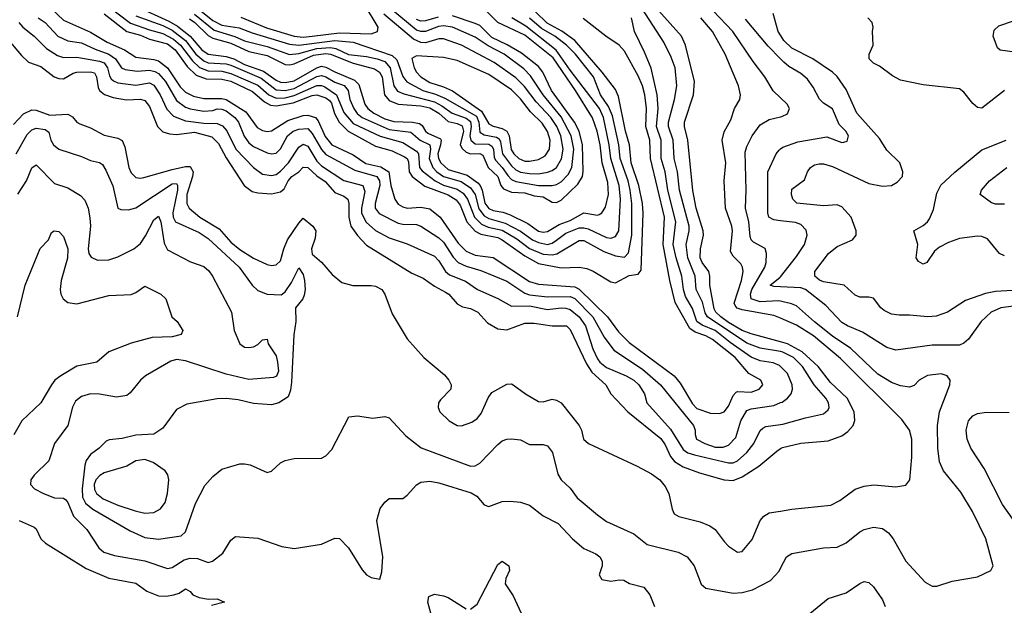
# Model space of a CAD drawing. Header units: inches. Extents: x 884549 to 1028252, y 526810 to 653624.
# Tile 503 of 656: x 956637 to 960989, y 590456 to 593042. Entities that reach past the tile are written whole.
import ezdxf

# ---------------------------------------------------------------- set-up
doc = ezdxf.new("R2010")
doc.units = ezdxf.units.IN
doc.header["$MEASUREMENT"] = 0
doc.layers.add('A9559', color=7, linetype='Continuous')
doc.layers.add('A9569', color=7, linetype='Continuous')

msp = doc.modelspace()

# ---------------------------------------------------------------- linework, layer by layer
at = {"layer": 'A9559', "color": 5}
for points, elevation in [([(956957.1, 593157.1), (957127.2, 593027.2), (957210, 592997.1), (957270, 592981.2), (957316.8, 592956.8), (957346.8, 592930), (957400.1, 592860.1), (957431.9, 592831.9), (957470, 592816), (957530, 592815.7), (957570, 592805.4), (957690, 592753.8), (957738.1, 592710), (957770, 592696.1), (957810, 592697.4), (957850, 592707.2), (957950, 592751.8), (957970, 592752), (957985.7, 592745.7), (958037.5, 592710), (958070, 592632.7), (958110, 592583.7), (958230, 592527.3), (958330, 592499.8), (958390, 592462.3), (958399.7, 592450), (958403.8, 592390), (958415.3, 592375.3), (958472.7, 592330), (958510, 592312), (958570, 592294.3), (958596.4, 592276.4), (958615.8, 592250), (958646.9, 592170), (958678.5, 592138.5), (958706.7, 592126.7), (958770, 592112.1), (958834, 592074), (958890, 592031.9), (958950, 592006.2), (958990, 592003.1), (959011.2, 592008.8), (959110, 592066.6), (959130, 592067.4), (959218.8, 592018.8), (959270, 591999.2), (959310, 591994), (959327.1, 592012.9), (959341.9, 592090), (959342.2, 592230), (959334.8, 592290), (959325.9, 592330), (959290.8, 592430), (959284.4, 592490), (959257.1, 592617.1), (959239.5, 592659.5), (959204.3, 592710), (959173.6, 592790), (959093.5, 592890), (959054, 592930), (959002.7, 592970), (958943.1, 593003.1), (958890, 593049)], 2440), ([(957150, 593101.8), (957295.6, 593035.6), (957333.5, 593013.5), (957389.6, 592970), (957441.8, 592910), (957470, 592890.6), (957550, 592879.6), (957583.4, 592870), (957630, 592845), (957714.6, 592814.6), (957770, 592775.8), (957790, 592766.9), (957810, 592764.3), (957850, 592772.9), (957950, 592830.4), (957970, 592836.8), (957990, 592833.3), (958030, 592811.5), (958115.9, 592775.9), (958135.5, 592755.5), (958162.2, 592670), (958176.2, 592650), (958202.1, 592630), (958250, 592604.9), (958290, 592593.2), (958373, 592590), (958404, 592584), (958415.7, 592575.7), (958430.7, 592550), (958441.1, 592541.1), (958496.3, 592516.3), (958500.1, 592510), (958497.1, 592490), (958485.2, 592450), (958487.7, 592430), (958498.1, 592410), (958530, 592380.9), (958615, 592355), (958661.8, 592321.8), (958672.4, 592310), (958681, 592290), (958692.7, 592232.7), (958710, 592209.1), (958730, 592199), (958772, 592192), (958801.6, 592181.6), (958882.9, 592142.9), (958930, 592108.9), (958950, 592104.1), (958970, 592106.3), (959021.9, 592138.1), (959070, 592156), (959130, 592188.8), (959190, 592179.6), (959197.4, 592182.6), (959210.3, 592189.7), (959225.9, 592214.1), (959239.8, 592270), (959236.6, 592323.4), (959211.4, 592410), (959202.5, 592490), (959189.8, 592549.8), (959168.3, 592608.3), (959093.7, 592730), (958994, 592874), (958870, 592974.2), (958750, 593030.2), (958690, 593089.7)], 2480), ([(957614.3, 593054.3), (957727.2, 593007.2), (957850, 592969.8), (957890, 592965.9), (957930, 592969.9), (958050, 592983.9), (958190, 592980.1), (958217.8, 592990), (958221.2, 593010), (958160.3, 593110)], 2580), ([(960000, 591576.2), (959910, 591592.1), (959850, 591614.3), (959677.2, 591730), (959667, 591747), (959654.3, 591794.3), (959626.3, 591850), (959622, 591910), (959590.4, 591990), (959583, 592050), (959595.8, 592110), (959595.2, 592130), (959552.8, 592290), (959544, 592370), (959529, 592430), (959525.4, 592510), (959504.5, 592570), (959503.8, 592590), (959530.7, 592690), (959540.7, 592750), (959533.9, 592830), (959516.9, 592876.9), (959483.8, 592943.8), (959370, 593118.5)], 2340), ([(960000, 591619), (959870, 591654.4), (959830, 591670), (959770, 591704.8), (959736.4, 591730), (959714.4, 591750), (959705.9, 591765.9), (959686.7, 591870), (959687.1, 591910), (959682.5, 591930), (959653.2, 591970), (959644.5, 591990), (959646.1, 592030), (959659.9, 592090), (959658.4, 592110), (959626.9, 592210), (959611.9, 592288.1), (959589.3, 592510), (959575.4, 592570), (959575.8, 592590), (959614.8, 592710), (959619.2, 592770), (959580.3, 592930), (959561.2, 592970), (959424.1, 593124.1)], 2320), ([(956777.2, 593090), (956830, 593040.7), (956950, 592987.3), (957022.9, 592942.9), (957100.1, 592910), (957150, 592877), (957230, 592867.1), (957250, 592860.7), (957290, 592829.4), (957346.3, 592746.3), (957370, 592722.1), (957404.8, 592704.8), (957450, 592694), (957530, 592694.8), (957550, 592690.3), (957635.9, 592635.9), (957686.9, 592566.9), (957710, 592553.1), (957730, 592548.3), (957750, 592551.1), (957822.3, 592597.7), (957890, 592618.7), (957910, 592620.8), (957944.4, 592610), (957956.3, 592596.3), (957986.3, 592526.3), (958016.5, 592490), (958110, 592445.3), (958167, 592407), (958232.3, 592392.3), (958267.7, 592370), (958276.5, 592310), (958294.5, 592250), (958310, 592227.6), (958330, 592215.3), (958350, 592209.7), (958410, 592214.6), (958450, 592206.7), (958495.3, 592170), (958575.2, 592055.2), (958610, 592020.1), (958650, 592002.3), (958730, 591991.3), (958890, 591886.6), (958930, 591873.5), (959090, 591862.1), (959110, 591852.5), (959235.1, 591730), (959284, 591664), (959330, 591617.1), (959530, 591468.6), (959556.7, 591436.7), (959610, 591346), (959630, 591325.1), (959690, 591304.1), (959730, 591302.9), (959750, 591311), (959770, 591335.4), (959790, 591382.2), (959803.4, 591396.6), (959810, 591400.1), (959870, 591397.3), (959904.8, 591410), (959920.7, 591430), (959912.8, 591450), (959859.6, 591479.6), (959799.3, 591550), (959698.7, 591630), (959670, 591646.3), (959622.2, 591662.2), (959598.5, 591678.5), (959533.5, 591793.5), (959510.3, 591889.7), (959480.4, 592050), (959486.6, 592170), (959425.3, 592430), (959422.6, 592510), (959404.8, 592570), (959406.7, 592650), (959400.1, 592710), (959389.4, 592750), (959370, 592794.3), (959310, 592903.7), (959286.6, 592930), (959226.8, 592970), (959127.4, 593047.4)], 2380), ([(957010, 593068.4), (957110, 592990.8), (957170, 592973.6), (957210, 592956.2), (957290, 592935.9), (957324.1, 592910), (957376.4, 592836.4), (957417.3, 592797.3), (957460.9, 592780.9), (957530, 592779.8), (957570, 592770.6), (957665.4, 592725.4), (957719, 592679), (957745.3, 592665.3), (957770, 592662), (957845, 592675), (957930, 592708.1), (957950.4, 592710.4), (957990, 592697.7), (958006.2, 592686.2), (958014.2, 592674.2), (958027.8, 592627.8), (958049.3, 592589.3), (958088.8, 592550), (958210, 592484.5), (958282.5, 592462.5), (958336.9, 592436.9), (958348.7, 592428.7), (958355.2, 592415.2), (958358.5, 592370), (958371.9, 592350), (958427.7, 592307.7), (958530, 592268.1), (958566.3, 592246.3), (958583.4, 592223.4), (958613.8, 592150), (958650, 592108.8), (958674.9, 592094.9), (958750, 592080), (958770, 592070), (958870, 591998.7), (958930, 591965.7), (959030, 591946.4), (959110, 591949), (959143, 591943), (959171.1, 591931.1), (959250, 591884.2), (959270, 591880.2), (959330, 591913), (959370, 591918.4), (959383.9, 591936.1), (959391.9, 592188.1), (959389.2, 592230.8), (959373.6, 592310), (959339.3, 592410), (959331.6, 592490), (959313.8, 592550), (959283.1, 592703.1), (959270, 592734.2), (959211.2, 592810), (959090.2, 592950.2), (959032.4, 592992.4), (958967.6, 593027.6), (958916.8, 593076.8)], 2420), ([(957150, 593059.3), (957270, 593016.5), (957310, 592996.5), (957369.4, 592950), (957415.9, 592890), (957450, 592860.4), (957470, 592851.9), (957550, 592847.7), (957570, 592841.1), (957703.9, 592783.9), (957770, 592733.2), (957810, 592729.2), (957850, 592739.1), (957950, 592790.8), (957970, 592795.5), (957990, 592790.3), (958030, 592766.3), (958071.3, 592751.3), (958088.5, 592730), (958096.4, 592690), (958114.1, 592650), (958128.4, 592628.4), (958150, 592610.9), (958270, 592557.1), (958366.1, 592546.1), (958406.2, 592510), (958449.7, 592490), (958452.2, 592470), (958446.5, 592430), (958462.1, 592390), (958480.5, 592370), (958509.5, 592349.5), (958587.8, 592327.8), (958630, 592300.4), (958649.4, 592270), (958666.5, 592206.5), (958690, 592175.8), (958710, 592164.2), (958783.2, 592143.2), (958850, 592107.8), (958903.7, 592070), (958930, 592058.3), (958970, 592050), (958990, 592055.1), (959010, 592068.3), (959050, 592099.6), (959110, 592122.7), (959130, 592123.4), (959150, 592117.9), (959230, 592080.7), (959250, 592077.2), (959270, 592084.3), (959284.9, 592110), (959292.2, 592250), (959286.9, 592310), (959248.9, 592430), (959242.3, 592490), (959217, 592610), (959199.3, 592650), (959070, 592819.8), (959008.4, 592908.4), (958873.7, 593013.7), (958811.9, 593050)], 2460), ([(957386.9, 593046.9), (957410.2, 593030.2), (957470, 592973.2), (957490, 592960.6), (957570, 592939.2), (957650, 592902.2), (957730, 592884.6), (957810, 592844.9), (957830, 592842.8), (957850, 592847.3), (957934.9, 592885.1), (957990, 592893.8), (958010.4, 592890.4), (958110, 592850), (958204.8, 592824.8), (958227.3, 592810), (958239.4, 592790), (958248.5, 592710), (958270, 592685.5), (958310, 592669), (958410, 592662), (958450, 592653.1), (958489.8, 592630), (958530, 592593.4), (958570, 592584.2), (958593, 592573), (958598, 592550), (958583.4, 592490), (958593, 592473), (958610, 592458), (958629.4, 592449.4), (958670, 592450.7), (958683.7, 592443.7), (958706.9, 592390), (958750, 592350.1), (958763.1, 592310), (958774.9, 592294.9), (958810, 592280.1), (958870, 592277.6), (958910, 592265.1), (958950, 592259.4), (958990, 592235.7), (959010, 592235.5), (959030, 592245.4), (959103.7, 592316.3), (959123.9, 592350), (959127.4, 592372.6), (959125, 592490), (959110, 592549.3), (959089.5, 592590), (958987.6, 592730), (958949, 592810), (958930, 592835.3), (958854.7, 592894.7), (958791.5, 592931.5), (958723.3, 592963.3), (958670, 593016.1), (958650, 593025.1), (958550, 593059.8)], 2520), ([(957410, 593066.2), (957496, 592996), (957588.3, 592968.3), (957630, 592948.6), (957730, 592924.4), (957830, 592888.2), (957870, 592893.6), (957950, 592914.9), (958010, 592919.9), (958034.6, 592914.6), (958090, 592889), (958170, 592880.3), (958217.3, 592870), (958250, 592857.2), (958274.3, 592830), (958290.9, 592750.9), (958307, 592727), (958335.3, 592715.3), (958470, 592679.9), (958502.6, 592662.6), (958548.9, 592628.9), (958610, 592607), (958630, 592592.2), (958632.8, 592570), (958626.4, 592530), (958631.4, 592510), (958650, 592494.8), (958710, 592493.3), (958723.9, 592483.9), (958730.6, 592470.6), (958734.2, 592434.2), (958740.6, 592420.6), (958770, 592390.1), (958793.6, 592353.6), (958810, 592336.9), (958830, 592327.8), (958930, 592310.6), (958990, 592310.4), (959010, 592314.1), (959030, 592326.2), (959061, 592359), (959077.1, 592390), (959085.7, 592470), (959074.7, 592530), (959030, 592613.9), (958950.2, 592710), (958894.4, 592794.4), (958865.5, 592825.5), (958777.6, 592890), (958706.9, 592926.9), (958650, 592965), (958550, 593009.4), (958510, 593015.2), (958488.2, 593011.8), (958430, 592990.6), (958410, 592989.7), (958390, 592996.3), (958277.3, 593090)], 2540), ([(957430, 593087.7), (957490, 593038.8), (957530, 593018.1), (957606.7, 593006.7), (957663.7, 592983.7), (957830, 592933.6), (957870.6, 592930.6), (958030, 592950.4), (958110, 592942.7), (958283.7, 592883.7), (958304.4, 592864.4), (958330, 592791.5), (958348.2, 592768.2), (958418.4, 592730), (958474, 592714), (958515.9, 592695.9), (958655.7, 592615.7), (958665.7, 592590), (958670, 592545.5), (958690, 592534.5), (958744.2, 592524.2), (958755.8, 592515.8), (958762.5, 592502.5), (958770.3, 592450), (958810, 592397.1), (958830, 592379.1), (958850, 592369.6), (958890, 592362.9), (958930, 592361.9), (958970, 592368.5), (958990, 592376), (959008.9, 592390), (959031.5, 592428.5), (959038.2, 592470), (959028.4, 592530), (959010.4, 592570), (958984.1, 592610), (958919.7, 592679.7), (958867.7, 592747.7), (958830, 592785.6), (958733.7, 592853.7), (958590, 592929.9), (958510, 592958.2), (958490, 592957.6), (958430, 592940.8), (958410, 592942.4), (958377.1, 592957.1), (958246.2, 593066.3)], 2560), ([(958485.7, 593054.3), (958430, 593037.7), (958410, 593036.6), (958390, 593042.6)], 2520), ([(960000, 592697.6), (959967.7, 592727.7), (959930.3, 592790.3), (959878.1, 592858.1), (959788.5, 592990), (959702, 593082)], 2260), ([(960000, 592973.5), (959989.5, 592990), (959967.5, 593070)], 2220), ([(956633.4, 593030), (956650.1, 593010), (956701.1, 592970), (956754.6, 592914.6), (956804.4, 592884.4), (956830, 592875.1), (956890, 592877), (956990, 592859.3), (957010, 592851.5), (957025.4, 592830), (957034.1, 592794.1), (957041.7, 592781.7), (957051.7, 592771.7), (957070, 592764.1), (957150, 592753.6), (957210, 592763.5), (957230, 592753.3), (957258.3, 592710), (957286.6, 592646.6), (957316.2, 592616.2), (957370, 592596.4), (957450, 592585.4), (957510, 592583.7), (957533.2, 592573.2), (957551.7, 592551.7), (957592, 592470), (957670, 592390.1), (957710, 592360.8), (957750, 592354), (957770, 592359.2), (957790, 592373.4), (957825.5, 592410), (957870, 592479.6), (957890, 592492.2), (957910, 592483.7), (957950, 592417.8), (957970, 592397.4), (958070, 592332.8), (958152.7, 592310), (958162.9, 592282.9), (958146.9, 592210), (958148.2, 592188.2), (958168.1, 592148.1), (958210, 592111.9), (958270, 592078.8), (958350, 592052.7), (958470, 591997.9), (958490, 591978), (958519.2, 591930), (958535.9, 591915.9), (958607.3, 591887.3), (958659.7, 591850), (958750, 591811.2), (958810, 591777.4), (958890, 591778.6), (958970, 591762.1), (959030, 591769.1), (959050, 591768.8), (959070, 591761.8), (959110.1, 591730), (959137, 591690), (959170, 591588.8), (959190, 591544.7), (959201.3, 591530), (959230, 591506), (959317.6, 591470), (959351.7, 591450), (959373.8, 591430), (959399.1, 591390), (959408.6, 591350), (959513, 591233), (959570, 591143.3), (959590, 591129), (959619.7, 591119.7), (959770, 591084.3), (959790, 591085.5), (959810, 591094.3), (959851.4, 591130), (959881.1, 591170), (959910, 591228.4), (959921.7, 591238.3), (959935.1, 591244.9), (960000, 591254.5)], 2340), ([(956718.6, 593050), (956750, 593029.6), (956805, 592970), (956850, 592949.7), (956910, 592940.4), (956970, 592912.1), (957031.2, 592890), (957060.3, 592870), (957086.8, 592830), (957102.9, 592822.9), (957155.5, 592815.5), (957210, 592820.2), (957234.3, 592814.3), (957250, 592804.4), (957280.5, 592770), (957330, 592686), (957370, 592655.5), (957390, 592648), (957450, 592638.9), (957490, 592641.4), (957510, 592648), (957530, 592647.3), (957550, 592639.9), (957588, 592610), (957604.2, 592590), (957628.5, 592528.5), (957650, 592498.5), (957670, 592482.1), (957730, 592454.1), (957750, 592449.6), (957770, 592452.9), (957790, 592471.6), (957819.7, 592530), (957845, 592550), (957870, 592559), (957910, 592561.8), (957930, 592540.1), (957970, 592468.5), (957990, 592447.2), (958118.1, 592378.1), (958215.2, 592350), (958227.3, 592330), (958228.7, 592310), (958208.1, 592230), (958208.6, 592210), (958226, 592186), (958310, 592143), (958330, 592138.8), (958390, 592138.2), (958410, 592130.1), (958490, 592078.7), (958510, 592060.1), (958553.4, 591993.4), (958574.2, 591970), (958610, 591953.6), (958674.9, 591934.9), (958790, 591887.2), (958870, 591833.8), (958890, 591827.3), (958970, 591818.8), (959070, 591819.4), (959090, 591810.9), (959170.1, 591730), (959220.7, 591640.7), (959262.3, 591582.3), (959390, 591498.9), (959469.6, 591430), (959615, 591250), (959622.6, 591230), (959621.9, 591210), (959628.1, 591190), (959665.2, 591170), (959710, 591153.6), (959746.4, 591153.6), (959770, 591163), (959802.4, 591197.6), (959824.1, 591270), (959850, 591316), (959870, 591323.9), (959970, 591338.7), (960000, 591350.8)], 2360), ([(960000, 591511), (959995.6, 591515.6), (959966.8, 591526.8), (959910, 591535.7), (959870, 591552), (959776.7, 591616.7), (959710, 591669.7), (959653.2, 591693.2), (959630, 591709.6), (959610, 591767.4), (959580, 591820), (959571, 591850), (959563.9, 591910), (959538.1, 591990), (959524.4, 592050), (959536.6, 592150), (959500.8, 592290), (959490, 592370), (959472.3, 592430), (959471.5, 592510), (959451.9, 592570), (959459.4, 592650), (959454.7, 592710), (959427.6, 592827.6), (959398.9, 592898.9), (959354.2, 592990), (959340.9, 593050)], 2360), ([(960000, 591723.4), (959970, 591736.2), (959830, 591760.7), (959807.9, 591767.9), (959799.4, 591779.4), (959794.9, 591790), (959826.5, 591890), (959834.6, 591930), (959831.4, 591950), (959823.7, 591963.7), (959790, 591997.2), (959779.1, 592019.1), (959787.1, 592110), (959784.3, 592130), (959756.9, 592210), (959749.9, 592330), (959757.7, 592410), (959741.2, 592510), (959750, 592546.4), (959779.3, 592600.7), (959795.6, 592650), (959819.4, 592690), (959822.8, 592710), (959813.8, 592750), (959754.8, 592890), (959698.9, 592990), (959647.7, 593050)], 2280), ([(960000, 592869.2), (959945.2, 592925.2), (959844.9, 593044.9)], 2240), ([(956572.1, 592970), (956644.6, 592884.6), (956675.1, 592855.1), (956730, 592835.7), (956789.7, 592789.7), (956810, 592782.1), (956830, 592781.6), (956873.6, 592806.4), (956890, 592811), (956950, 592811.7), (956967.2, 592807.2), (956975.8, 592790), (956982.9, 592742.9), (956990.1, 592730), (957012, 592712), (957050, 592699.4), (957108.1, 592688.1), (957170, 592691.8), (957190, 592685.7), (957210, 592659.3), (957245.7, 592570), (957270, 592547.5), (957298.3, 592538.3), (957330, 592535.6), (957410, 592546), (957485.5, 592525.5), (957515.5, 592495.5), (957550, 592432.7), (957629.6, 592309.6), (957663.9, 592283.9), (957690, 592277), (957750, 592273.3), (957790, 592281.4), (957805.4, 592294.6), (957823.3, 592330), (957839.6, 592350), (957870.2, 592369.8), (957890, 592390.7), (957910, 592389.6), (957950, 592353.3), (957987.2, 592327.2), (958030, 592278.7), (958070, 592263.6), (958086.7, 592250), (958092.1, 592230), (958091, 592170), (958101.1, 592130), (958130, 592088.9), (958170, 592047), (958370, 591923.2), (958420.7, 591900.7), (958470, 591865.9), (958519.4, 591839.4), (958532.9, 591830), (958570, 591787.2), (958594, 591774), (958630, 591767.4), (958661.3, 591750), (958703.9, 591703.9), (958750, 591677.6), (958790, 591673.1), (958870, 591702.2), (958910, 591701.4), (958990, 591690.7), (959054, 591690), (959070, 591674), (959142.7, 591522.7), (959165, 591485), (959227.9, 591430), (959249.3, 591390), (959324.3, 591310), (959470, 591192.3), (959490, 591164.5), (959512.8, 591112.8), (959530.8, 591090.8), (959570, 591067.3), (959641.5, 591041.5), (959750, 591010.5), (959790, 591007.3), (959830, 591022.9), (959903.2, 591070), (959982.8, 591137.2), (960000, 591147.6)], 2320), ([(956610, 592579.3), (956653.3, 592626.7), (956690, 592644.1), (956710, 592643), (956770, 592620.8), (956850, 592624.8), (956870, 592613.5), (956889.6, 592589.6), (956902.7, 592582.7), (956950, 592564.8), (957010, 592531.9), (957070, 592519.8), (957089.1, 592509.1), (957100.9, 592480.9), (957119.6, 592390), (957130, 592365.8), (957150, 592345.9), (957170, 592342.8), (957185.9, 592345.9), (957310, 592381.2), (957370, 592393.7), (957390, 592393.9), (957403, 592370), (957400.8, 592350), (957375.9, 592270), (957376.1, 592230), (957385.5, 592210), (957432.9, 592170), (957518.3, 592118.3), (957570, 592060.1), (957610, 592026.9), (957670, 591989.1), (957730, 591960.5), (957750, 591956.1), (957770, 591959.4), (957790, 591977.8), (957803.6, 592030), (957820.2, 592070), (957870, 592143.3), (957890, 592165.2), (957933.1, 592130), (957945.1, 592110), (957943.1, 592076.9), (957926, 592030), (957930, 592007.1), (957970, 591971.1), (958017.2, 591917.2), (958061.2, 591881.2), (958108.9, 591868.9), (958190, 591868.9), (958210, 591864.8), (958236.7, 591850), (958250.3, 591830), (958283.3, 591743.3), (958350, 591632.4), (958423.7, 591550), (958514.2, 591474.2), (958534, 591450), (958543.8, 591430), (958543, 591410), (958497.1, 591362.9), (958488.5, 591350), (958485.7, 591330), (958493.4, 591310), (958534.9, 591270), (958570, 591250.2), (958590, 591248.3), (958635.8, 591264.2), (958658.5, 591281.5), (958676.8, 591303.2), (958707.6, 591372.4), (958724.1, 591395.9), (958790, 591432.3), (958810, 591434), (958818, 591430), (958872.4, 591390), (958930, 591356.5), (958950, 591354.7), (958990, 591365.5), (959010, 591361.3), (959030.6, 591350), (959109.5, 591250), (959119.8, 591230), (959129.4, 591190), (959150.9, 591170.9), (959365.9, 591070), (959430, 591035.8), (959465.5, 591010), (959490, 590980.5), (959505.4, 590950), (959520.2, 590880.2), (959530, 590859.3), (959550, 590847.4), (959644.5, 590824.5), (959687.4, 590807.4), (959710.2, 590790), (959750, 590737), (959770, 590717.4), (959810, 590690.6), (959830, 590694), (959873.9, 590746.1), (959909.8, 590830), (959925.6, 590850), (959950, 590863.5), (960000, 590871.8)], 2280), ([(960000, 591798.4), (959990, 591800.5), (959910, 591796.4), (959869.9, 591810), (959866.3, 591830), (959873.1, 591850), (959930.9, 591950), (959936.6, 591970), (959938.2, 592010), (959931.3, 592031.3), (959880.4, 592060.4), (959869.9, 592069.9), (959865.4, 592085.4), (959859.5, 592150), (959845.1, 592210), (959847.8, 592290), (959842.7, 592457.3), (959850, 592482.6), (959875, 592530), (959910, 592577.4), (959950, 592601.3), (960000, 592613.5)], 2260), ([(956620.8, 592450), (956670, 592535.5), (956690, 592555.8), (956710, 592563.2), (956750, 592557), (956765.2, 592545.2), (956774.8, 592510), (956785.5, 592490), (956810, 592470.2), (956910, 592438.3), (956950, 592420.9), (956990, 592411.6), (957002.5, 592402.5), (957018, 592378), (957047.9, 592307.9), (957070, 592210.4), (957083.4, 592203.4), (957118, 592202), (957150, 592211.1), (957310, 592316.7), (957330, 592318.3), (957334.5, 592310), (957334.5, 592290), (957313.9, 592190), (957314.9, 592170), (957325.1, 592150), (957430, 592101.9), (957470, 592076.6), (957607.5, 591950), (957664, 591870), (957690, 591846.4), (957730, 591829.5), (957792.9, 591827.1), (957810, 591840.3), (957837.9, 591882.1), (957870, 591945.7), (957890, 591917.4), (957895.9, 591890), (957898.4, 591850), (957894.7, 591825.3), (957888.7, 591810), (957855.8, 591770), (957857.2, 591710), (957848.8, 591650), (957838.3, 591441.7), (957834.2, 591405.8), (957823.1, 591376.9), (957782.8, 591350), (957750, 591340.5), (957670, 591346.6), (957603, 591363), (957550, 591369.8), (957510, 591367.5), (957375.5, 591344.5), (957330, 591321.1), (957270, 591238), (957230, 591210.9), (957150, 591207), (957090, 591192.7), (957032.7, 591187.3), (957018.8, 591181.2), (956987.3, 591150), (956950, 591122.4), (956930, 591095.6), (956924.7, 591075.3), (956912.8, 590970), (956913.6, 590933.6), (956927, 590907), (956960.4, 590880.4), (957124.3, 590784.3), (957190, 590755.9), (957250, 590747.6), (957350, 590762.9), (957370, 590779.6), (957414.2, 590905.8), (957455.5, 590984.5), (957490, 591025), (957530, 591056.5), (957610, 591080.9), (957630, 591080.9), (957655.9, 591075.9), (957730, 591042.4), (957750, 591048.4), (957790, 591084.9), (957810, 591096), (957850, 591103.7), (957970, 591106), (957990, 591115.5), (958016.3, 591143.7), (958091.2, 591288.8), (958130, 591293), (958197, 591283), (958250, 591290.3), (958270, 591284.4), (958344.1, 591204.1), (958411.2, 591151.2), (958630, 591070.8), (958650, 591071.4), (958670, 591083.5), (958750, 591166.2), (958770, 591181.5), (958790, 591189.2), (958810, 591191.3), (958850, 591186.3), (958890, 591166), (958950, 591166.5), (958970, 591160.3), (958992.3, 591130), (959015.2, 591035.2), (959030.1, 591010.1), (959070, 590973.2), (959101.5, 590930), (959190, 590855.4), (959230, 590826.1), (959350.8, 590770.8), (959410, 590724.7), (959547.7, 590690), (959587, 590670), (959618.5, 590630), (959648.5, 590548.5), (959670, 590531.7), (959790, 590509.4), (959830, 590512.5), (959876.4, 590523.6), (959955, 590565), (959993.6, 590606.4), (960000, 590619.1)], 2260), ([(960000, 592154.4), (959970, 592158.2), (959947.6, 592170), (959943.7, 592190), (959943.7, 592370), (959981, 592450), (959993.2, 592466.8), (960000, 592471.9)], 2240), ([(956628.6, 592271.4), (956667, 592330), (956690, 592388.8), (956710, 592401.3), (956790, 592318.4), (956850, 592299.7), (956905.9, 592265.9), (956925.1, 592245.1), (956939.3, 592210), (956947.3, 592167.3), (956950.1, 592129.9), (956938.9, 592030), (956943, 592010), (956953, 591993), (956980.9, 591980.9), (957030, 591981.9), (957070, 591995), (957141.8, 592030), (957170, 592053.7), (957192.9, 592087.1), (957230, 592158.6), (957250, 592175), (957260.1, 592150), (957274.7, 592054.7), (957290, 592025.2), (957392.3, 591972.3), (957450, 591951.7), (957472.9, 591932.9), (957488.3, 591910), (957572.3, 591750), (957584.9, 591670), (957610, 591610.6), (957630, 591596.4), (957650, 591594), (957670, 591597.6), (957690, 591608.4), (957710, 591628), (957730, 591631), (957735.2, 591610), (957770, 591557.4), (957776.8, 591530), (957780.1, 591490), (957771.6, 591468.4), (957757.9, 591462.1), (957650, 591453.2), (957550, 591477.2), (957370, 591535.3), (957330, 591541.2), (957305.3, 591534.7), (957192.4, 591470), (957170.4, 591450), (957125.5, 591394.5), (957110, 591382.4), (957064.5, 591375.5), (956990, 591388), (956950, 591389.8), (956910, 591378.6), (956882.7, 591357.3), (956869.5, 591330.5), (956849.4, 591250.6), (956791.2, 591170), (956766.2, 591093.8), (956700.5, 591030), (956686, 591010), (956683.8, 590990), (956702.8, 590970), (956742, 590950), (956790, 590930.2), (956830, 590928.9), (956840.9, 590920.9), (956850, 590910.4), (956874.3, 590850), (956933.5, 590790), (956986, 590710), (957008.9, 590690), (957055.1, 590675.1), (957190, 590652), (957290, 590618.2), (957310, 590622.4), (957363.6, 590656.4), (957390, 590663.8), (957422.3, 590662.3), (957470, 590644.1), (957489.2, 590650.8), (957534, 590686), (957570, 590744), (957590, 590759.1), (957690, 590751.7), (957795.3, 590715.3), (957850, 590706.4), (957970, 590726), (958030, 590752.2), (958049.6, 590750.4), (958090.2, 590710.2), (958150, 590612.2), (958168.9, 590590), (958190, 590578), (958228.9, 590571.1), (958236.9, 590603.1), (958242.4, 590670), (958215.4, 590830), (958230, 590882.8), (958250, 590910.7), (958270, 590927.7), (958330, 590928), (958350, 590942), (958390, 590987.1), (958410, 590999.3), (958450, 591003.9), (958490, 590996.7), (958632.5, 590952.5), (958657.6, 590937.6), (958690, 590899.5), (958710, 590892), (958770, 590913.7), (958804.6, 590915.4), (958850, 590911.7), (958890, 590897.4), (958950, 590850.2), (959016.7, 590816.7), (959079.5, 590750), (959130, 590707), (959183.4, 590683.4), (959200.4, 590670), (959212, 590650), (959212, 590630), (959197.6, 590590), (959209.2, 590569.2), (959250, 590562.3), (959288.4, 590568.4), (959306.4, 590566.4), (959332.2, 590552.2), (959395.2, 590535.2), (959421.9, 590501.9), (959442.4, 590450)], 2240), ([(956627.1, 591730), (956661.1, 591870), (956727.6, 592032.4), (956763.6, 592070), (956777.7, 592102.3), (956789.8, 592110.2), (956810, 592106.5), (956830, 592084.9), (956850, 592030.5), (956848.7, 591988.7), (956819.4, 591890), (956815, 591850), (956818, 591830), (956828.7, 591808.7), (956850, 591792.7), (956890, 591786.8), (957030, 591824.8), (957130, 591828.4), (957150, 591836.9), (957190, 591865.5), (957261.1, 591830), (957282, 591810), (957308.7, 591730), (957333.4, 591710), (957358.5, 591670), (957350, 591652), (957310, 591640.9), (957222, 591638), (957130, 591613.2), (957030, 591575.3), (956977, 591530), (956890, 591512.6), (956819.2, 591470), (956792.3, 591450), (956777.2, 591430), (956730, 591349.8), (956646.4, 591270), (956610.7, 591209.3)], 2220), ([(960000, 591862.3), (959970, 591863.8), (959954.3, 591870), (959997, 591903), (960000, 591906.9)], 2240), ([(956633.8, 590830), (956701.2, 590801.2), (956710, 590793), (956730.4, 590750), (956750.9, 590730), (956930, 590618.9), (957030, 590575.5), (957150, 590552.9), (957198.6, 590518.6), (957250, 590497.8), (957284.4, 590495.6), (957318, 590502), (957341.2, 590510), (957370, 590527.7), (957390, 590517.1), (957402.6, 590502.6), (957430, 590490.2), (957470, 590482.4), (957510, 590484.7), (957542, 590470), (957484.7, 590455.3)], 2220), ([(958630, 590438), (958659.3, 590460.7), (958750, 590635.5), (958770, 590650.5), (958798, 590630), (958801, 590610), (958785.2, 590574.8), (958782, 590550), (958817.7, 590497.7), (958862.3, 590402.3)], 2220), ([(958472.4, 590350), (958440.7, 590470), (958445.3, 590494.7), (958470, 590504.8), (958510, 590497.7), (958530.2, 590490), (958610, 590439.4)], 2220)]:
    msp.add_lwpolyline(points, dxfattribs=dict(at, elevation=elevation))
for points, elevation in [([(958390, 592882.5), (958370, 592871.3), (958380.5, 592830), (958391.2, 592810), (958410.1, 592790), (958450, 592764.3), (958510, 592745.8), (958550, 592727.6), (958678.3, 592638.3), (958710, 592583), (958730, 592571.5), (958770, 592561.9), (958790, 592550), (958800.3, 592530), (958809.5, 592469.5), (958821.4, 592450), (958842.4, 592430), (958870, 592418.1), (958890, 592416.8), (958930, 592425.1), (958958.7, 592441.3), (958978.1, 592470), (958981.1, 592510), (958970, 592549.1), (958945.6, 592585.6), (958895, 592635), (958850, 592693), (958810, 592732.3), (958710, 592800.6), (958570, 592862.1), (958510, 592875.5)], 2580), ([(957190, 591099.9), (957150, 591093.2), (957109.7, 591070.3), (957010, 591041.2), (956990.9, 591029.1), (956973.7, 591010), (956965.5, 590990), (956966.8, 590966.8), (956976, 590950), (957006.2, 590926.2), (957070, 590898.3), (957147.5, 590872.5), (957190, 590863.3), (957230, 590866), (957258.6, 590881.4), (957279.1, 590910), (957290.5, 590950), (957296, 591010), (957291.8, 591031.8), (957280.4, 591050), (957226.1, 591086.1)], 2280)]:
    msp.add_lwpolyline(points, close=True, dxfattribs=dict(at, elevation=elevation))
at = {"layer": 'A9569', "color": 5}
for points, elevation in [([(960990, 592729.7), (960890, 592651.6), (960870, 592655.1), (960850, 592671.6), (960810, 592722), (960790, 592736.5), (960630, 592754.6), (960530, 592775.4), (960494.2, 592794.2), (960437.1, 592837.1), (960410, 592850.9), (960390.9, 592870), (960391.1, 592890), (960409.7, 592930), (960406.6, 592990), (960409.7, 593010), (960404.4, 593030), (960385.4, 593050)], 2180), ([(961110, 592889.1), (960970, 592907.6), (960958.2, 592918.2), (960939.8, 592970), (960943.3, 592996.7), (960964.6, 593015.4), (961030, 593037.3)], 2160), ([(961050, 591847.6), (960950, 591841.7), (960906.3, 591833.7), (960817.6, 591802.4), (960737.1, 591750), (960687.7, 591732.3), (960650.2, 591729.8), (960570, 591737.8), (960523.4, 591736.6), (960490, 591742.3), (960457.4, 591757.4), (960442.4, 591770), (960410, 591812.3), (960390, 591817.5), (960350, 591816.8), (960330, 591825.7), (960280.3, 591870), (960190, 591884.2), (960171.5, 591891.5), (960152, 591910), (960151.3, 591930), (960211.5, 592010), (960250, 592040.8), (960317.7, 592070), (960333.8, 592090), (960334.6, 592110), (960311.6, 592170), (960270, 592216.3), (960250, 592224), (960190, 592219.9), (960072.3, 592232.3), (960053.3, 592250), (960048.1, 592270), (960050, 592293.7), (960104.9, 592335.1), (960119.2, 592370), (960132.8, 592390), (960150, 592401.2), (960170, 592405.8), (960190, 592405.5), (960230, 592394.2), (960390, 592318.3), (960450, 592307.5), (960490, 592310.1), (960515.9, 592324.1), (960538.7, 592350), (960540.2, 592370), (960526.6, 592410), (960470, 592466.5), (960437.4, 592517.4), (960336.6, 592630), (960290, 592734.6), (960250, 592791), (960230, 592810.8), (960142.9, 592870), (960050, 592916.5), (960014.9, 592950), (960000, 592973.5)], 2220), ([(960000, 592471.9), (960010, 592479.4), (960076.5, 592503.5), (960204.7, 592524.7), (960270, 592500.2), (960279.1, 592500.9), (960293.9, 592506.1), (960299.4, 592530), (960288.6, 592550), (960259.1, 592579.1), (960230, 592648), (960190, 592674.2), (960171.8, 592691.8), (960144.5, 592744.5), (960119.2, 592779.2), (960090, 592804.5), (960035.7, 592835.7), (960014.5, 592854.5), (960000, 592869.2)], 2240), ([(960000, 592613.5), (960005.2, 592614.8), (960030, 592626.7), (960039.6, 592650), (960029.6, 592670), (960000, 592697.6)], 2260), ([(960990, 591999.2), (960967, 592010), (960914.4, 592074.4), (960890, 592084.6), (960870, 592085.8), (960790, 592075.2), (960742.4, 592057.6), (960702.7, 592037.3), (960680.6, 592019.4), (960646, 591970), (960630, 591962.8), (960610, 591973.6), (960599.8, 591990), (960607, 592050), (960588.5, 592110), (960630, 592133.8), (960649.8, 592150), (960657.6, 592162.4), (960675.4, 592204.6), (960690, 592275.6), (960708.5, 592311.5), (960770, 592369.4), (960890, 592468.3), (960997, 592510)], 2180), ([(960990, 592228), (960950, 592227.6), (960932.8, 592232.8), (960882, 592270), (960887.3, 592290), (960923.5, 592330), (961000.4, 592390)], 2160), ([(960000, 591906.9), (960070, 591996.6), (960105.5, 592050), (960117.8, 592090), (960112.8, 592112.8), (960090, 592137.4), (960066.2, 592146.2), (960000, 592154.4)], 2240), ([(961030, 591776.7), (960973, 591770), (960930, 591750.9), (960886.3, 591710), (960830, 591631.6), (960810, 591613.8), (960790, 591604.4), (960670, 591605.3), (960510, 591583.2), (960470, 591594.4), (960362.4, 591662.4), (960296, 591690), (960270, 591705.4), (960200.3, 591780.3), (960110, 591850.7), (960090, 591857.6), (960000, 591862.3)], 2240), ([(960000, 590619.1), (960026, 590670), (960050, 590684.9), (960190, 590710.2), (960250, 590713), (960290, 590732.3), (960350, 590780.7), (960370, 590791.1), (960410, 590801.2), (960450, 590794.7), (960476.3, 590776.3), (960497.3, 590750), (960552.9, 590650), (960638.6, 590558.6), (960670, 590539.5), (960690, 590539.6), (960758.3, 590561.7), (960870, 590581.2), (960929.5, 590610), (960939.7, 590630), (960906.8, 590750), (960848.5, 590870), (960796, 590956), (960720.2, 591050), (960702.8, 591090), (960694.3, 591150), (960692.8, 591250), (960702.7, 591310), (960748.6, 591430), (960749.7, 591450), (960736.2, 591470), (960710, 591478.7), (960649.5, 591470.5), (960612.2, 591450), (960590, 591426.9), (960570, 591419.2), (960530, 591425), (960490, 591439.5), (960430, 591476.4), (960310.2, 591590.2), (960230, 591644.6), (960150, 591707.2), (960070, 591778.4), (960047.9, 591787.9), (960000, 591798.4)], 2260), ([(960000, 590871.8), (960050, 590880.1), (960222.4, 590897.6), (960261.5, 590918.5), (960330, 590968.1), (960370, 590982.2), (960411.8, 590988.2), (960510, 590978.5), (960554.1, 590985.9), (960571, 591010), (960579.9, 591110), (960579.5, 591190), (960569.2, 591230), (960536.2, 591276.2), (960265.3, 591545.3), (960145.8, 591645.8), (960070, 591693.5), (960000, 591723.4)], 2280), ([(960000, 591147.6), (960007.8, 591152.2), (960090, 591171.2), (960210, 591182.4), (960270, 591203.7), (960297.3, 591222.7), (960320.8, 591250), (960327.9, 591272.1), (960325, 591310), (960293.8, 591370), (960220.5, 591440.5), (960166, 591510), (960095.4, 591575.4), (960030, 591610.8), (960000, 591619)], 2320), ([(960000, 591254.5), (960010, 591256), (960110, 591284.4), (960190, 591301), (960210, 591318.4), (960214.5, 591330), (960211.8, 591350), (960199.9, 591370), (960147.9, 591430), (960097, 591510), (960057.4, 591550), (960010, 591574.4), (960000, 591576.2)], 2340), ([(960000, 591350.8), (960006.6, 591353.4), (960029.9, 591370.1), (960047.1, 591390), (960052.1, 591410), (960050.8, 591430), (960030, 591480.2), (960000, 591511)], 2360), ([(961074, 590770), (960980.8, 590900.8), (960899.5, 591059.5), (960841.2, 591150), (960825, 591190), (960819.5, 591230), (960830, 591270.3), (960850, 591292.4), (960870, 591303.2), (960910, 591309.3), (961010, 591307.3)], 2240), ([(960113.5, 590406.5), (960210, 590485.3), (960290, 590510.3), (960350, 590552.7), (960370, 590560.9), (960390, 590556.5), (960410, 590537.6), (960450, 590479.3), (960462.4, 590450)], 2240)]:
    msp.add_lwpolyline(points, dxfattribs=dict(at, elevation=elevation))

doc.saveas('drawing.dxf')
